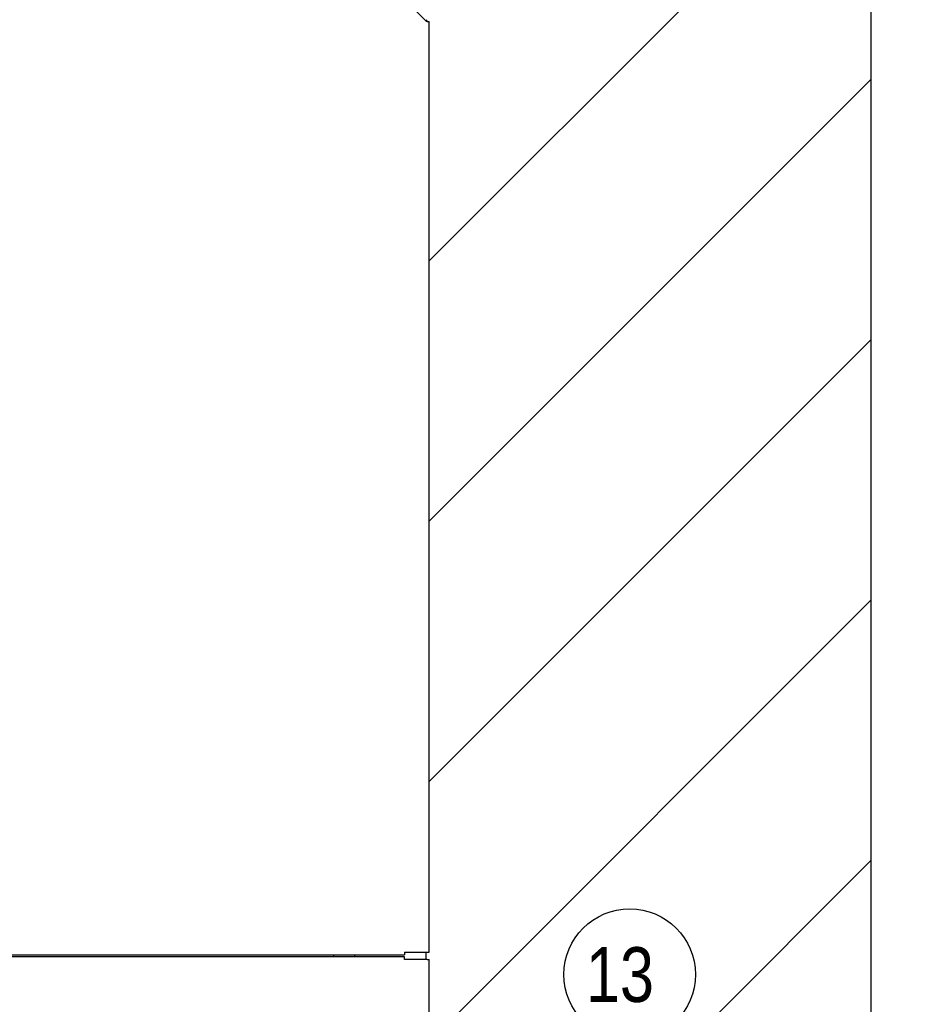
# Model space of a CAD drawing. Extents: x -156717 to 425753, y -51191 to 363295.
# Tile 261 of 502: x 136752 to 137772, y 109137 to 110243. Entities that reach past the tile are written whole.
import ezdxf

# ---------------------------------------------------------------- set-up
doc = ezdxf.new("R2010")
doc.units = 0
doc.header["$LTSCALE"] = 50
doc.layers.get('0').update_dxf_attribs({"linetype": 'CONTINUOUS'})
doc.layers.get('Defpoints').update_dxf_attribs({"linetype": 'CONTINUOUS'})
doc.layers.add('WL570---_TOEVOER', color=3, linetype='CONTINUOUS')
doc.styles.get("Standard").update_dxf_attribs({"font": 'ARIAL.TTF'})
doc.dimstyles.new('ISO-25', dxfattribs={"dimtxt": 2.5, "dimasz": 2.5, "dimexe": 1.25, "dimexo": 0.625, "dimtad": 1, "dimtih": 1, "dimdec": 4, "dimdsep": 46, "dimtxsty": 'Standard', "dimcen": 2.5, "dimadec": 0, "dimazin": 0, "dimtfac": 1, "dimtdec": 4, "dimtmove": 0, "dimatfit": 3, "dimfxl": 0, "dimtvp": 1, "dimtolj": 1, "dimtzin": 0, "dimarcsym": 0})

# ---------------------------------------------------------------- blocks, each defined once
blk = doc.blocks.new('*D163')
at = {"layer": 'Defpoints', "color": 0, "transparency": 16777216}
for p in [(137191.8, 110299.1), (138178.1, 110299.1), (137191.8, 108084.7)]:
    blk.add_point(p, dxfattribs=at)
at = {"layer": 'WL570---_TOEVOER', "color": 0, "lineweight": -2, "transparency": 16777216}
for p, q in [((137223, 110299.1), (138240.6, 110299.1)), ((138178.1, 110174.1), (138178.1, 109312.1)), ((138178.1, 108209.7), (138178.1, 109124.1)), ((137223, 108084.7), (138240.6, 108084.7))]:
    blk.add_line(p, q, dxfattribs=at)
at = {"layer": 'WL570---_TOEVOER', "color": 0, "transparency": 16777216}
for points in [[(138157.2, 110174.1), (138198.9, 110174.1), (138178.1, 110299.1)], [(138157.2, 108209.7), (138198.9, 108209.7), (138178.1, 108084.7)]]:
    blk.add_solid(points, dxfattribs=at)
at = {"layer": 'WL570---_TOEVOER', "color": 0, "transparency": 16777216, "insert": (138178.1, 109218.1), "char_height": 125, "attachment_point": 5}
blk.add_mtext('\\A1;2214', dxfattribs=at)

msp = doc.modelspace()

# ---------------------------------------------------------------- linework, layer by layer
at = {"color": 3, "linetype": 'Continuous'}
for p, q in [((137209.40908, 110241.54436), (137129.39741, 110321.55603)), ((137209.90915, 110241.54436), (137209.40908, 110241.54436)), ((137209.90915, 110241.54436), (137211.37765, 110241.54436)), ((137211.37765, 110241.54436), (137211.40937, 110241.54436)), ((137211.40937, 110241.54436), (137212.40951, 110241.54436)), ((137212.40951, 109195.89194), (137212.40951, 110241.54436)), ((137212.40951, 109195.89194), (137212.40951, 110241.54436)), ((137184.40543, 109195.89194), (137209.90915, 109195.89194)), ((137184.40543, 109195.89194), (137184.40543, 109193.89165)), ((137208.40893, 109195.89194), (137208.40893, 109187.89077)), ((137208.40893, 109195.89194), (137208.40893, 109187.89077)), ((137209.90915, 109195.89194), (137211.37765, 109195.89194)), ((137211.37765, 109195.89194), (137211.40937, 109195.89194)), ((137211.40937, 109195.89194), (137212.40951, 109195.89194)), ((135182.11356, 109192.8915), (137184.40543, 109192.8915)), ((137184.40543, 109190.89121), (135182.11356, 109190.89121)), ((137104.89384, 109192.8915), (137104.89384, 109190.89121)), ((137128.39727, 109192.8915), (137128.39727, 109190.89121)), ((137184.40543, 109193.89165), (137184.40543, 109193.77031)), ((137184.40543, 109193.77031), (137184.40543, 109192.8915)), ((137184.40543, 109190.0124), (137184.40543, 109190.89121)), ((137184.40543, 109189.89106), (137184.40543, 109190.0124)), ((137184.40543, 109187.89077), (137184.40543, 109189.89106)), ((137209.90915, 109187.89077), (137184.40543, 109187.89077)), ((137209.90915, 109187.89077), (137211.37765, 109187.89077)), ((137211.37765, 109187.89077), (137211.40937, 109187.89077)), ((137211.40937, 109187.89077), (137212.40951, 109187.89077)), ((137212.40951, 108142.23835), (137212.40951, 109187.89077)), ((137212.40951, 108142.23835), (137212.40951, 109187.89077))]:
    msp.add_line(p, q, dxfattribs=at)
at = {"color": 2, "linetype": 'Continuous'}
for p, q in [((137212.40951, 109972.64211), (137560.82336, 110321.05595)), ((137212.40951, 109680.18363), (137708.48183, 110176.25594)), ((137212.40951, 109387.72514), (137708.48183, 109883.79746)), ((137212.40951, 109095.26666), (137708.48183, 109591.33897)), ((137212.40951, 108802.80818), (137708.48183, 109298.88049))]:
    msp.add_line(p, q, dxfattribs=at)
at = {"color": 4, "linetype": 'Continuous'}
msp.add_line((137708.48183, 110321.05595), (137708.48183, 108062.72676), dxfattribs=at)
at = {"color": 2, "linetype": 'Continuous'}
msp.add_circle((137437.53999, 109170.85316), 73.85692, dxfattribs=at)
at = {"color": 3, "linetype": 'Continuous'}
msp.add_arc((137206.90871, 110241.30168), 3.00044, 4.61481894, 45, dxfattribs=at)

# ---------------------------------------------------------------- texts
at = {"color": 2, "linetype": 'Continuous', "width": 0.8}
msp.add_text('13', height=61.547433, dxfattribs=at).set_placement((137388.30204, 109140.07944))

# ---------------------------------------------------------------- dimensions: what is measured, and where the dimension line sits
at = {"layer": 'WL570---_TOEVOER'}
dim = msp.add_linear_dim(base=(138178.05187, 110299.05274), p1=(137191.79112, 108084.72996), p2=(137191.79112, 110299.05274), angle=90, dimstyle='ISO-25', override={"dimscale": 50, "dimdec": 0}, dxfattribs=at)
dim.commit()
dim.dimension.update_dxf_attribs({"geometry": '*D163', "text_midpoint": (138178.05187, 109218.12989), "dimtype": 160})

doc.saveas('drawing.dxf')
